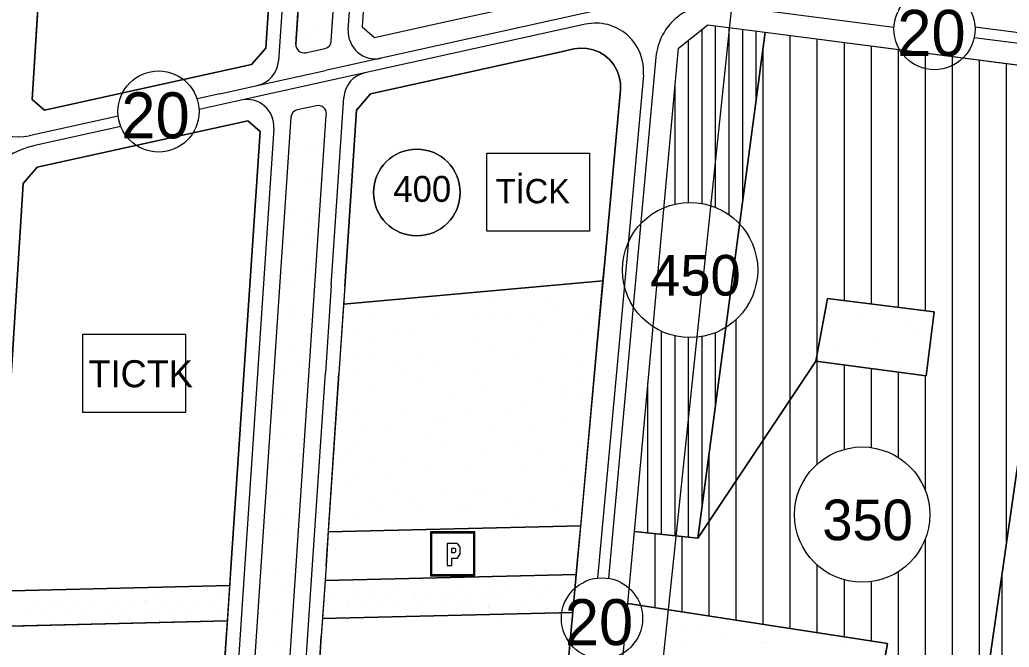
# Model space of a CAD drawing. Extents: x 419109 to 421295, y 4452223 to 4457798.
# Drawn here: x 420199.2 to 420565, y 4454188 to 4454419.9 of the extents above; entities that cross this region are included whole.
import ezdxf

# ---------------------------------------------------------------- set-up
doc = ezdxf.new("R2010")
doc.units = 0
for name, color, linetype in [('ADA', 7, 'Continuous'), ('ADAKENARI', 7, 'Continuous'), ('Default', 7, 'Continuous'), ('KALDIRIM', 7, 'Continuous'), ('KD_DAIRE', 7, 'Continuous'), ('KD_YGEN', 7, 'Continuous'), ('LJ_SEMBOL', 7, 'Continuous'), ('PL_AYA_PARK_DINLENME', 7, 'Continuous'), ('PL_EĞİTİM', 7, 'Continuous'), ('PL_GENEL_OTOPARK', 7, 'Continuous'), ('PL_KON_MEV_350', 7, 'Continuous'), ('PL_KON_MEV_450', 7, 'Continuous'), ('PL_TİCK', 7, 'Continuous'), ('PL_TURZM', 7, 'Continuous'), ('SM_DAIRE', 7, 'Continuous'), ('SM_TAKS', 7, 'Continuous'), ('SN_KENTSEL_DONUSUM', 7, 'Continuous'), ('TR_ORTAYOGUNKONUT', 7, 'Continuous'), ('TR_PARKALANI', 7, 'Continuous'), ('TR_TİC_TURIZM_K', 7, 'Continuous'), ('TR_TİCK', 7, 'Continuous'), ('TR_YUKSEKYOGUNKONUT', 7, 'Continuous')]:
    doc.layers.add(name, color=color, linetype=linetype)

# ---------------------------------------------------------------- blocks, each defined once
blk = doc.blocks.new('POINT_DISPLAY')
at = {"layer": 'Default'}
blk.add_line((0, 0), (0, 0), dxfattribs=at)

msp = doc.modelspace()

# ---------------------------------------------------------------- linework, layer by layer
at = {"layer": 'ADA'}
for p, q in [((420449.87, 4454228.36), (420474.73, 4454415.3)), ((420552.34, 4454145.16), (420589.01, 4454400.52)), ((420414.81, 4454323.44), (420318.89, 4454314.82)), ((420493.48, 4454293.72), (420497.84, 4454316.84)), ((420497.84, 4454316.84), (420537.28, 4454311.95)), ((420537.28, 4454311.95), (420534.29, 4454288.28)), ((420534.29, 4454288.28), (420493.48, 4454293.72)), ((420406.57, 4454232.86), (420313.26, 4454230.63)), ((420426.46, 4454230.76), (420449.87, 4454228.36)), ((420312.05, 4454212.6), (420404.93, 4454214.82)), ((420424.05, 4454204.21), (420520.05, 4454189.39)), ((420520.05, 4454189.39), (420509.8, 4454133.33))]:
    msp.add_line(p, q, dxfattribs=at)
at = {"layer": 'ADAKENARI'}
for p, q in [((420301.26, 4454410.89), (420313.66, 4454596.12)), ((420314.37, 4454412.06), (420326.64, 4454595.37)), ((420203.82, 4454390.41), (420210.97, 4454504.84)), ((420293.01, 4454452.35), (420290.14, 4454409.42)), ((420442.72, 4454409.37), (420453.54, 4454418.04)), ((420453.54, 4454418.04), (420474.73, 4454415.3)), ((420474.73, 4454415.3), (420589.01, 4454400.52)), ((420290.14, 4454409.42), (420284.92, 4454403.36)), ((420304.9, 4454407.76), (420312.02, 4454409.33)), ((420404.08, 4454409.14), (420406.47, 4454409.46)), ((420406.47, 4454409.46), (420408.89, 4454409.36)), ((420408.89, 4454409.36), (420411.25, 4454408.86)), ((420426.46, 4454230.76), (420442.72, 4454409.37)), ((420328.9, 4454392.57), (420399.42, 4454408.12)), ((420399.42, 4454408.12), (420404.08, 4454409.15)), ((420411.25, 4454408.86), (420413.49, 4454407.96)), ((420413.49, 4454407.96), (420415.55, 4454406.7)), ((420415.55, 4454406.7), (420417.37, 4454405.1)), ((420284.92, 4454403.36), (420208.39, 4454386.49)), ((420417.37, 4454405.1), (420418.88, 4454403.21)), ((420418.88, 4454403.21), (420420.05, 4454401.1)), ((420420.05, 4454401.1), (420420.85, 4454398.82)), ((420420.85, 4454398.82), (420421.25, 4454396.44)), ((420421.25, 4454396.44), (420421.24, 4454394.02)), ((420323.69, 4454386.51), (420328.9, 4454392.57)), ((420421.24, 4454394.02), (420415.47, 4454330.61)), ((420208.39, 4454386.49), (420203.82, 4454390.41)), ((420319.33, 4454321.33), (420323.69, 4454386.51)), ((420205.67, 4454365.41), (420283.53, 4454382.57)), ((420283.53, 4454382.57), (420288.08, 4454378.66)), ((420288.08, 4454378.66), (420277.28, 4454217.24)), ((420200.47, 4454359.35), (420205.67, 4454365.41)), ((420191.33, 4454215.19), (420200.47, 4454359.35)), ((420415.47, 4454330.61), (420412.47, 4454297.71)), ((420319.33, 4454321.33), (420317.17, 4454289.13)), ((420412.47, 4454297.71), (420405.43, 4454220.3)), ((420312.42, 4454218.09), (420317.17, 4454289.13)), ((420424.05, 4454204.21), (420426.46, 4454230.76)), ((420405.43, 4454220.3), (420403.06, 4454194.3)), ((420277.28, 4454217.24), (420275.54, 4454191.24)), ((420312.42, 4454218.09), (420310.68, 4454192.08)), ((420276.85, 4454210.75), (420190.92, 4454208.7)), ((420311.11, 4454198.57), (420403.65, 4454200.78)), ((420418.72, 4454145.63), (420424.05, 4454204.21)), ((420190.1, 4454195.67), (420275.98, 4454197.73)), ((420403.06, 4454194.3), (420395.42, 4454110.42)), ((420275.54, 4454191.24), (420270.6, 4454117.3)), ((420305.77, 4454118.77), (420310.68, 4454192.08))]:
    msp.add_line(p, q, dxfattribs=at)
for points in [[(420425.76, 4454467.47), (420427.76, 4454566.64), (420422.87, 4454571.84), (420341.31, 4454575.03), (420335.98, 4454570.24), (420330.59, 4454489.74), (420325.74, 4454417.27), (420330.29, 4454413.36), (420355.25, 4454418.86), (420402.34, 4454429.24), (420405.58, 4454430.16), (420408.74, 4454431.46), (420411.73, 4454433.12), (420414.51, 4454435.11), (420417.04, 4454437.42), (420419.28, 4454440), (420421.22, 4454442.82), (420423.7, 4454447.55), (420425.76, 4454467.47)], [(420308.92, 4454388.17), (420301.8, 4454386.6)], [(420299.46, 4454383.87), (420286.62, 4454192.01), (420275.68, 4454028.54), (420275.81, 4454022.99)], [(420290.88, 4454060.91), (420312.53, 4454384.6), (420312.56, 4454385.04)]]:
    msp.add_lwpolyline(points, dxfattribs=at)
for centre, start, end in [((420304.26, 4454410.69), 176.1722, 282.428), ((420311.38, 4454412.26), 282.428, 356.1722), ((420309.57, 4454385.24), 356.1722, 102.4285), ((420302.45, 4454383.67), 102.4285, 176.1722)]:
    msp.add_arc(centre, 3, start, end, dxfattribs=at)
at = {"layer": 'KALDIRIM'}
for p, q in [((420320.66, 4454416.15), (420325.6, 4454490.08)), ((420298, 4454452.02), (420294.84, 4454404.73)), ((420417.58, 4454424.4), (420332.79, 4454405.72)), ((420458.52, 4454425.47), (420522.39, 4454417.2)), ((420408.33, 4454418.27), (420326.81, 4454400.3)), ((420552.35, 4454417.36), (420615.19, 4454409.23)), ((420552.05, 4454413.37), (420615.88, 4454405.11)), ((420332.79, 4454405.72), (420312.22, 4454401.18)), ((420434.39, 4454406.12), (420416.86, 4454213.46)), ((420326.81, 4454400.3), (420281.04, 4454390.22)), ((420287.01, 4454395.63), (420312.22, 4454401.18)), ((420429.76, 4454399.39), (420424.08, 4454337.02)), ((420273.16, 4454392.58), (420287.01, 4454395.63)), ((420273.16, 4454392.58), (420264.75, 4454390.72)), ((420314.34, 4454321.66), (420318.99, 4454391.21)), ((420281.04, 4454390.22), (420265.49, 4454386.79)), ((420235.61, 4454384.3), (420202.69, 4454377.04)), ((420236.59, 4454380.42), (420204.75, 4454373.4)), ((420293.17, 4454379.78), (420282.27, 4454216.91)), ((420424.08, 4454337.02), (420420.75, 4454300.43)), ((420314.34, 4454321.66), (420312.18, 4454289.46)), ((420420.75, 4454300.43), (420412.85, 4454213.56)), ((420307.43, 4454218.42), (420312.18, 4454289.46)), ((420282.27, 4454216.91), (420274.59, 4454102.11)), ((420299.6, 4454101.47), (420307.43, 4454218.42))]:
    msp.add_line(p, q, dxfattribs=at)
for centre, radius, start, end in [((420455.77, 4454404.17), 21.47, 82.6284, 174.8004), ((420412.14, 4454400.99), 17.69, 354.8004, 102.4286), ((420330.64, 4454415.48), 10, 176.1722, 282.4286), ((420284.86, 4454405.39), 10, 282.4286, 356.1722), ((420328.97, 4454390.54), 10, 102.4286, 176.1722), ((420198.91, 4454394.2), 17.57, 176.5664, 282.4286), ((420283.19, 4454380.45), 10, 356.1722, 102.4286), ((420212.06, 4454340.27), 33.92, 102.4286, 176.5664)]:
    msp.add_arc(centre, radius, start, end, dxfattribs=at)
at = {"layer": 'KD_DAIRE'}
for centre in [(420537.38, 4454416.46), (420250.51, 4454386), (420414.46, 4454198.65)]:
    msp.add_circle(centre, 15, dxfattribs=at)
at = {"layer": 'LJ_SEMBOL'}
for points in [[(420371.91, 4454370.67), (420409.84, 4454370.67), (420409.84, 4454341.73), (420371.91, 4454341.73)], [(420222.56, 4454303.69), (420260.49, 4454303.69), (420260.49, 4454274.75), (420222.56, 4454274.75)]]:
    msp.add_lwpolyline(points, close=True, dxfattribs=at)
for points in [[(420367.39, 4454230.63), (420351.11, 4454230.63), (420366.99, 4454230.22), (420366.99, 4454214.75), (420351.51, 4454214.75), (420351.51, 4454230.22), (420366.99, 4454230.22), (420351.11, 4454230.63), (420351.11, 4454214.34), (420367.39, 4454214.34), (420367.39, 4454230.63)], [(420362.01, 4454224.94), (420361.06, 4454226.3), (420360.34, 4454226.3), (420357.26, 4454226.3), (420357.26, 4454218.15), (420358.92, 4454218.15), (420358.92, 4454220.87), (420360.11, 4454220.87), (420361.06, 4454220.87), (420362.01, 4454222.57), (420362.01, 4454223.92), (420362.01, 4454224.94)], [(420358.92, 4454222.9), (420358.92, 4454224.6), (420359.39, 4454224.6), (420360.11, 4454224.6), (420360.34, 4454224.26), (420360.34, 4454223.58), (420360.34, 4454223.24), (420359.87, 4454222.9), (420359.39, 4454222.9), (420358.92, 4454222.9)]]:
    msp.add_lwpolyline(points, dxfattribs=at)
at = {"layer": 'PL_AYA_PARK_DINLENME'}
for points in [[(420320.21, 4454694.09), (420314.86, 4454614.09), (420313.66, 4454596.12), (420301.26, 4454410.89)], [(420314.37, 4454412.06), (420326.64, 4454595.37), (420327.84, 4454613.33), (420332.61, 4454684.68)], [(420304.9, 4454407.76), (420312.02, 4454409.33)], [(420308.92, 4454388.17), (420301.8, 4454386.6)], [(420299.46, 4454383.87), (420286.62, 4454192.01), (420275.68, 4454028.54), (420275.81, 4454022.99)], [(420287.96, 4454017.29), (420290.88, 4454060.91), (420312.53, 4454384.6), (420312.56, 4454385.04)], [(420318.89, 4454314.82), (420317.17, 4454289.13), (420313.26, 4454230.63), (420406.57, 4454232.86), (420412.47, 4454297.71), (420414.81, 4454323.44), (420318.89, 4454314.82)], [(420403.65, 4454200.78), (420404.93, 4454214.82), (420312.05, 4454212.6), (420311.11, 4454198.57), (420403.65, 4454200.78)], [(420190.92, 4454208.7), (420190.1, 4454195.67), (420275.98, 4454197.73), (420276.85, 4454210.75), (420190.92, 4454208.7)]]:
    msp.add_lwpolyline(points, dxfattribs=at)
for points in [[(420537.28, 4454311.95), (420534.29, 4454288.28), (420493.48, 4454293.72), (420497.84, 4454316.84)], [(420424.05, 4454204.21), (420520.05, 4454189.39), (420509.8, 4454133.33), (420452.08, 4454141.13), (420418.72, 4454145.63)]]:
    msp.add_lwpolyline(points, close=True, dxfattribs=at)
for centre, start, end in [((420304.26, 4454410.69), 176.1722, 282.428), ((420311.38, 4454412.26), 282.428, 356.1722), ((420309.57, 4454385.24), 356.1722, 102.4285), ((420302.45, 4454383.67), 102.4285, 176.1722)]:
    msp.add_arc(centre, 3, start, end, dxfattribs=at)
at = {"layer": 'PL_EĞİTİM'}
msp.add_lwpolyline([(420311.11, 4454198.57), (420310.68, 4454192.08), (420305.77, 4454118.77), (420304.67, 4454102.23), (420309.32, 4454097.58), (420389.79, 4454102.94), (420395.23, 4454108.25), (420395.42, 4454110.42), (420403.06, 4454194.3), (420403.65, 4454200.78), (420311.11, 4454198.57)], dxfattribs=at)
at = {"layer": 'PL_GENEL_OTOPARK'}
msp.add_lwpolyline([(420404.93, 4454214.82), (420405.43, 4454220.3), (420406.57, 4454232.86), (420313.26, 4454230.63), (420312.42, 4454218.09), (420312.05, 4454212.6), (420404.93, 4454214.82)], dxfattribs=at)
at = {"layer": 'PL_KON_MEV_350'}
msp.add_lwpolyline([(420474.73, 4454415.3), (420589.01, 4454400.52), (420552.34, 4454145.16), (420575.43, 4454140.51), (420563.47, 4454057.09), (420525.18, 4454049.57), (420441.81, 4454052.61), (420443.29, 4454073.24), (420452.08, 4454141.13), (420509.8, 4454133.33), (420520.05, 4454189.39), (420424.05, 4454204.21), (420426.46, 4454230.76), (420449.87, 4454228.36), (420493.48, 4454293.72), (420534.29, 4454288.28), (420537.28, 4454311.95), (420497.84, 4454316.84), (420493.48, 4454293.72), (420449.87, 4454228.36)], close=True, dxfattribs=at)
at = {"layer": 'PL_KON_MEV_450'}
for points in [[(420426.46, 4454230.76), (420442.72, 4454409.37), (420453.54, 4454418.04), (420474.73, 4454415.3), (420449.87, 4454228.36)], [(420575.43, 4454140.51), (420552.34, 4454145.16), (420589.01, 4454400.52), (420614.77, 4454397.18), (420623.09, 4454386.03), (420584.82, 4454150.89), (420584.82, 4454150.89)]]:
    msp.add_lwpolyline(points, close=True, dxfattribs=at)
at = {"layer": 'PL_TİCK'}
for points in [[(420423.7, 4454447.55), (420425.76, 4454467.47), (420427.76, 4454566.64), (420422.87, 4454571.84), (420341.31, 4454575.03), (420335.98, 4454570.24), (420330.59, 4454489.74), (420325.74, 4454417.27), (420330.29, 4454413.36), (420355.25, 4454418.86), (420402.34, 4454429.24), (420405.58, 4454430.16), (420408.74, 4454431.46), (420411.73, 4454433.12), (420414.51, 4454435.11), (420417.04, 4454437.42), (420419.28, 4454440), (420421.22, 4454442.82), (420423.7, 4454447.55)], [(420414.81, 4454323.44), (420415.47, 4454330.61), (420421.24, 4454394.02), (420421.25, 4454396.44), (420420.85, 4454398.82), (420420.05, 4454401.1), (420418.88, 4454403.21), (420417.37, 4454405.1), (420415.55, 4454406.7), (420413.49, 4454407.96), (420411.25, 4454408.86), (420408.89, 4454409.36), (420406.47, 4454409.46), (420404.08, 4454409.14), (420399.42, 4454408.12), (420328.9, 4454392.57), (420323.69, 4454386.51), (420319.33, 4454321.33), (420318.89, 4454314.82), (420414.81, 4454323.44)]]:
    msp.add_lwpolyline(points, dxfattribs=at)
at = {"layer": 'PL_TURZM'}
for points in [[(420248.41, 4454511.81), (420211.5, 4454513.33), (420210.97, 4454504.84), (420203.82, 4454390.41), (420208.39, 4454386.49), (420284.92, 4454403.36), (420290.14, 4454409.42), (420293.01, 4454452.35), (420296.86, 4454509.82), (420248.41, 4454511.81)], [(420276.85, 4454210.75), (420277.28, 4454217.24), (420288.08, 4454378.66), (420283.53, 4454382.57), (420205.67, 4454365.41), (420200.47, 4454359.35), (420191.33, 4454215.19), (420190.92, 4454208.7), (420276.85, 4454210.75)], [(420190.1, 4454195.67), (420189.69, 4454189.18), (420185.27, 4454119.45), (420184.82, 4454112.34), (420190.86, 4454105.48), (420262.36, 4454100.87), (420269.94, 4454107.52), (420270.6, 4454117.3), (420275.54, 4454191.24), (420275.98, 4454197.73), (420190.1, 4454195.67)]]:
    msp.add_lwpolyline(points, dxfattribs=at)
at = {"layer": 'SM_DAIRE'}
for centre in [(420447.01, 4454327.42), (420510.64, 4454237.01)]:
    msp.add_circle(centre, 25, dxfattribs=at)
at = {"layer": 'SM_TAKS'}
msp.add_circle((420346, 4454356.07), 15.99, dxfattribs=at)
at = {"layer": 'SN_KENTSEL_DONUSUM'}
msp.add_line((420475.35, 4454548.5), (420429.24, 4454109.6), dxfattribs=at)
at = {"layer": 'TR_ORTAYOGUNKONUT'}
for p, q in [((420484.05, 4454194.95), (420484.05, 4454414.1)), ((420474.05, 4454196.49), (420474.05, 4454410.18)), ((420494.05, 4454296.72), (420494.05, 4454412.8)), ((420494.05, 4454255.71), (420494.05, 4454412.8)), ((420504.05, 4454316.07), (420504.05, 4454411.51)), ((420514.05, 4454314.83), (420514.05, 4454410.22)), ((420524.05, 4454313.59), (420524.05, 4454408.92)), ((420534.05, 4454312.35), (420534.05, 4454407.63)), ((420544.05, 4454053.28), (420544.05, 4454406.33)), ((420554.05, 4454157.03), (420554.05, 4454405.04)), ((420564.05, 4454226.67), (420564.05, 4454403.75)), ((420464.05, 4454198.04), (420464.05, 4454309.13)), ((420504.05, 4454261.12), (420504.05, 4454292.31)), ((420514.05, 4454261.77), (420514.05, 4454290.98)), ((420524.05, 4454258.1), (420524.05, 4454289.65)), ((420534.05, 4454245.78), (420534.05, 4454288.31)), ((420454.05, 4454199.58), (420454.05, 4454259.79)), ((420434.05, 4454202.67), (420434.05, 4454229.99)), ((420444.05, 4454201.13), (420444.05, 4454228.96)), ((420534.05, 4454051.31), (420534.05, 4454228.23)), ((420494.05, 4454193.41), (420494.05, 4454218.3)), ((420524.05, 4454049.61), (420524.05, 4454215.91)), ((420504.05, 4454191.86), (420504.05, 4454212.89)), ((420514.05, 4454190.32), (420514.05, 4454212.24))]:
    msp.add_line(p, q, dxfattribs=at)
at = {"layer": 'TR_TİC_TURIZM_K'}
for points in [[(420293.01, 4454452.35), (420296.86, 4454509.82), (420248.41, 4454511.81), (420211.5, 4454513.33), (420210.97, 4454504.84), (420203.82, 4454390.41), (420208.39, 4454386.49), (420284.92, 4454403.36), (420290.14, 4454409.42), (420293.01, 4454452.35)], [(420191.33, 4454215.19), (420190.92, 4454208.7), (420276.85, 4454210.75), (420277.28, 4454217.24), (420288.08, 4454378.66), (420283.53, 4454382.57), (420205.67, 4454365.41), (420200.47, 4454359.35), (420191.33, 4454215.19)], [(420222.56, 4454274.75), (420222.56, 4454303.69), (420260.49, 4454303.69), (420260.49, 4454274.75), (420222.56, 4454274.75)], [(420270.6, 4454117.3), (420275.54, 4454191.24), (420275.98, 4454197.73), (420190.1, 4454195.67), (420189.69, 4454189.18), (420185.27, 4454119.45), (420184.82, 4454112.34), (420190.86, 4454105.48), (420262.36, 4454100.87), (420269.94, 4454107.52), (420270.6, 4454117.3)]]:
    msp.add_lwpolyline(points, dxfattribs=at)
at = {"layer": 'TR_TİCK'}
for points in [[(420421.22, 4454442.82), (420423.7, 4454447.55), (420425.76, 4454467.47), (420427.76, 4454566.64), (420422.87, 4454571.84), (420341.31, 4454575.03), (420335.98, 4454570.24), (420330.59, 4454489.74), (420325.74, 4454417.27), (420330.29, 4454413.36), (420355.25, 4454418.86), (420402.34, 4454429.24), (420405.58, 4454430.16), (420408.74, 4454431.46), (420411.73, 4454433.12), (420414.51, 4454435.11), (420417.04, 4454437.42), (420419.28, 4454440), (420421.22, 4454442.82)], [(420319.33, 4454321.33), (420318.89, 4454314.82), (420414.81, 4454323.44), (420415.47, 4454330.61), (420421.24, 4454394.02), (420421.25, 4454396.44), (420420.85, 4454398.82), (420420.05, 4454401.1), (420418.88, 4454403.21), (420417.37, 4454405.1), (420415.55, 4454406.7), (420413.49, 4454407.96), (420411.25, 4454408.86), (420408.89, 4454409.36), (420406.47, 4454409.46), (420404.08, 4454409.14), (420399.42, 4454408.12), (420328.9, 4454392.57), (420323.69, 4454386.51), (420319.33, 4454321.33)], [(420371.91, 4454341.73), (420371.91, 4454370.67), (420409.84, 4454370.67), (420409.84, 4454341.73), (420371.91, 4454341.73)]]:
    msp.add_lwpolyline(points, dxfattribs=at)
for start, end in [(0, 180), (180, 0)]:
    msp.add_arc((420346, 4454356.07), 15.99, start, end, dxfattribs=at)
at = {"layer": 'TR_YUKSEKYOGUNKONUT'}
for p, q in [((420456.46, 4454350.57), (420456.46, 4454417.67)), ((420461.46, 4454347.82), (420461.46, 4454417.02)), ((420451.46, 4454352.02), (420451.46, 4454416.38)), ((420466.46, 4454353.15), (420466.46, 4454416.37)), ((420471.46, 4454390.75), (420471.46, 4454415.72)), ((420446.46, 4454352.42), (420446.46, 4454412.37)), ((420441.46, 4454351.8), (420441.46, 4454395.6)), ((420436.46, 4454229.74), (420436.46, 4454304.76)), ((420456.46, 4454277.96), (420456.46, 4454304.28)), ((420441.46, 4454229.23), (420441.46, 4454303.05)), ((420446.46, 4454228.71), (420446.46, 4454302.43)), ((420451.46, 4454240.36), (420451.46, 4454302.82)), ((420431.46, 4454230.25), (420431.46, 4454285.71)), ((420562.34, 4454143.14), (420562.34, 4454214.8))]:
    msp.add_line(p, q, dxfattribs=at)

# ---------------------------------------------------------------- block references
at = {"layer": 'TR_PARKALANI', "xscale": 0.1, "yscale": 0.10000000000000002}
for p in [(420309.02, 4454416.08), (420306.3, 4454412.8), (420302.69, 4454408.78), (420305.86, 4454386.27), (420310.96, 4454386.2), (420302.83, 4454383.24), (420311.26, 4454380.43), (420300.38, 4454374.88), (420304.53, 4454372.43), (420309.26, 4454371.25), (420300.75, 4454364.52), (420305.34, 4454359.78), (420308.89, 4454360.15), (420301.27, 4454350.24), (420309.78, 4454350.46), (420304.53, 4454345.58), (420298.98, 4454337.73), (420306.75, 4454338.62), (420304.82, 4454329.15), (420299.79, 4454322.93), (420385.43, 4454318.64), (420375.05, 4454316.66), (420394.03, 4454316.66), (420415.88, 4454316.66), (420298.9, 4454312.87), (420329.37, 4454311.8), (420351.66, 4454311.8), (420379.1, 4454311.35), (420398.45, 4454314.01), (420498.48, 4454313.28), (420509.71, 4454311.45), (420301.27, 4454310.21), (420368.72, 4454309.36), (420373.07, 4454309.82), (420387.7, 4454309.36), (420409.55, 4454309.36), (420528.03, 4454308.07), (420323.04, 4454304.5), (420337.09, 4454304.01), (420345.33, 4454304.5), (420392.12, 4454306.71), (420406.83, 4454303.86), (420531.14, 4454305.08), (420328.49, 4454302.98), (420366.74, 4454302.52), (420387.63, 4454302.53), (420501.6, 4454299.87), (420516.37, 4454302.47), (420298.9, 4454299.26), (420330.76, 4454296.71), (420347.47, 4454297.02), (420374.61, 4454297.68), (420400.5, 4454296.56), (420302.16, 4454292.45), (420322.16, 4454295.68), (420354.53, 4454293.71), (420381.3, 4454295.23), (420405.51, 4454292.38), (420495.01, 4454293.58), (420519.14, 4454293.96), (420523.03, 4454293.49), (420525.42, 4454293.3), (420297.13, 4454288.6), (420322.97, 4454288.78), (420337.09, 4454291.28), (420341.14, 4454289.72), (420368.28, 4454290.38), (420348.2, 4454286.41), (420392.49, 4454285.54), (420399.18, 4454285.08), (420406.83, 4454286.86), (420316.64, 4454281.48), (420330.76, 4454283.98), (420371.08, 4454283.33), (420296.54, 4454278.24), (420358.94, 4454280.02), (420386.16, 4454278.24), (420400.5, 4454279.57), (420405.51, 4454279.66), (420298.31, 4454274.69), (420322.97, 4454276.05), (420340.4, 4454275.83), (420364.75, 4454276.03), (420380.79, 4454275.39), (420352.61, 4454272.72), (420356.96, 4454272.3), (420399.18, 4454272.36), (420316.64, 4454268.75), (420327.16, 4454268.55), (420334.07, 4454268.53), (420374.46, 4454268.09), (420389.84, 4454269.43), (420298.31, 4454266.4), (420323.19, 4454263.47), (420350.63, 4454265), (420320.83, 4454261.25), (420356.74, 4454262.81), (420371.74, 4454261.49), (420383.51, 4454262.13), (420392.27, 4454261.04), (420405.51, 4454262.37), (420294.76, 4454258.41), (420300.68, 4454255.75), (420316.86, 4454256.17), (420329.88, 4454257.73), (420342.61, 4454257.73), (420350.41, 4454255.51), (420365.41, 4454254.19), (420385.94, 4454253.74), (420399.18, 4454255.07), (420323.55, 4454250.43), (420336.28, 4454250.43), (420292.98, 4454244.8), (420320.54, 4454248.24), (420339.52, 4454246.7), (420354.6, 4454246.7), (420367.33, 4454246.7), (420372.18, 4454246.7), (420402.64, 4454247.58), (420329.81, 4454243.83), (420343.49, 4454242.28), (420379.47, 4454242.28), (420389.62, 4454243.83), (420314.21, 4454240.94), (420333.19, 4454239.4), (420348.27, 4454239.4), (420361, 4454239.4), (420365.85, 4454239.4), (420396.31, 4454240.28), (420296.83, 4454236.81), (420323.48, 4454236.53), (420337.16, 4454234.99), (420373.14, 4454234.99), (420383.29, 4454236.53), (420294.46, 4454230), (420293.58, 4454215.2), (420346.1, 4454213.47), (420353.1, 4454212.14), (420374.79, 4454213.16), (420402.13, 4454211.93), (420297.13, 4454208.99), (420322.36, 4454210.02), (420329.36, 4454208.7), (420337.44, 4454209.86), (420344.59, 4454208.18), (420361.85, 4454209.77), (420372.79, 4454209.86), (420374.87, 4454209.3), (420380.32, 4454209.11), (420388.97, 4454209.3), (420394.42, 4454209.11), (420399.41, 4454208.65), (420204.89, 4454205.2), (420210.33, 4454205.01), (420215.33, 4454204.55), (420218.04, 4454207.83), (420221.06, 4454205.2), (420226.5, 4454205.01), (420235.16, 4454205.2), (420240.61, 4454205.01), (420245.6, 4454204.55), (420245.69, 4454205.2), (420248.32, 4454207.83), (420251.14, 4454205.01), (420259.79, 4454205.2), (420265.24, 4454205.01), (420270.23, 4454204.55), (420272.95, 4454207.83), (420315.63, 4454207.04), (420320.84, 4454204.74), (420324.29, 4454207.23), (420329.74, 4454207.04), (420334.73, 4454206.58), (420345.54, 4454207.23), (420350.98, 4454207.04), (420356.82, 4454207.26), (420359.64, 4454207.23), (420365.09, 4454207.04), (420365.57, 4454204.89), (420370.08, 4454206.58), (420373.27, 4454207.88), (420377.6, 4454205.83), (420385.46, 4454204.78), (420391.7, 4454205.83), (420401.81, 4454204.63), (420207.62, 4454201.73), (420223.79, 4454201.73), (420237.89, 4454201.73), (420248.42, 4454201.73), (420262.52, 4454201.73), (420312.92, 4454203.76), (420320.78, 4454202.71), (420327.02, 4454203.76), (420333.08, 4454203.82), (420337.13, 4454202.56), (420348.27, 4454203.76), (420356.13, 4454202.71), (420362.37, 4454203.76), (420372.48, 4454202.56), (420372.57, 4454203.57), (420380, 4454201.81), (420394.11, 4454201.81), (420201.37, 4454200.68), (420210.02, 4454197.71), (420217.73, 4454200.53), (420226.19, 4454197.71), (420231.65, 4454200.68), (420240.29, 4454197.71), (420248, 4454200.53), (420250.82, 4454197.71), (420256.28, 4454200.68), (420264.93, 4454197.71), (420272.64, 4454200.53), (420292.98, 4454200.7), (420315.32, 4454199.74), (420329.42, 4454199.74), (420350.67, 4454199.74), (420364.05, 4454199.6), (420364.77, 4454199.74), (420376.29, 4454198.68), (420430.66, 4454197.72), (420437.84, 4454197.62), (420461.08, 4454197.43), (420445.44, 4454195.11), (420449.3, 4454195.36), (420474.05, 4454193.85), (420459.28, 4454191.25), (420474.98, 4454189.9), (420510.25, 4454190.08), (420295.35, 4454189.75), (420444.5, 4454188.64), (420473.65, 4454189.68), (420505.39, 4454189.62)]:
    msp.add_blockref('POINT_DISPLAY', p, dxfattribs=at)

# ---------------------------------------------------------------- texts
at = {"layer": 'KD_YGEN'}
for p in [(420523.61, 4454406.56), (420236.75, 4454376.1), (420400.7, 4454188.75)]:
    msp.add_text('20', height=17, dxfattribs=at).set_placement(p)
at = {"layer": 'LJ_SEMBOL'}
for s, height, p in [('TİCK', 9, (420375.18, 4454352.09)), ('TICTK', 10, (420224.59, 4454284.08))]:
    msp.add_text(s, height=height, dxfattribs=at).set_placement(p)
at = {"layer": 'SM_TAKS'}
for s, height, p in [('400', 9.593, (420337.31, 4454352.62)), ('450', 15, (420432.27, 4454317.98)), ('350', 15, (420495.9, 4454227.56))]:
    msp.add_text(s, height=height, dxfattribs=at).set_placement(p)

doc.saveas('drawing.dxf')
